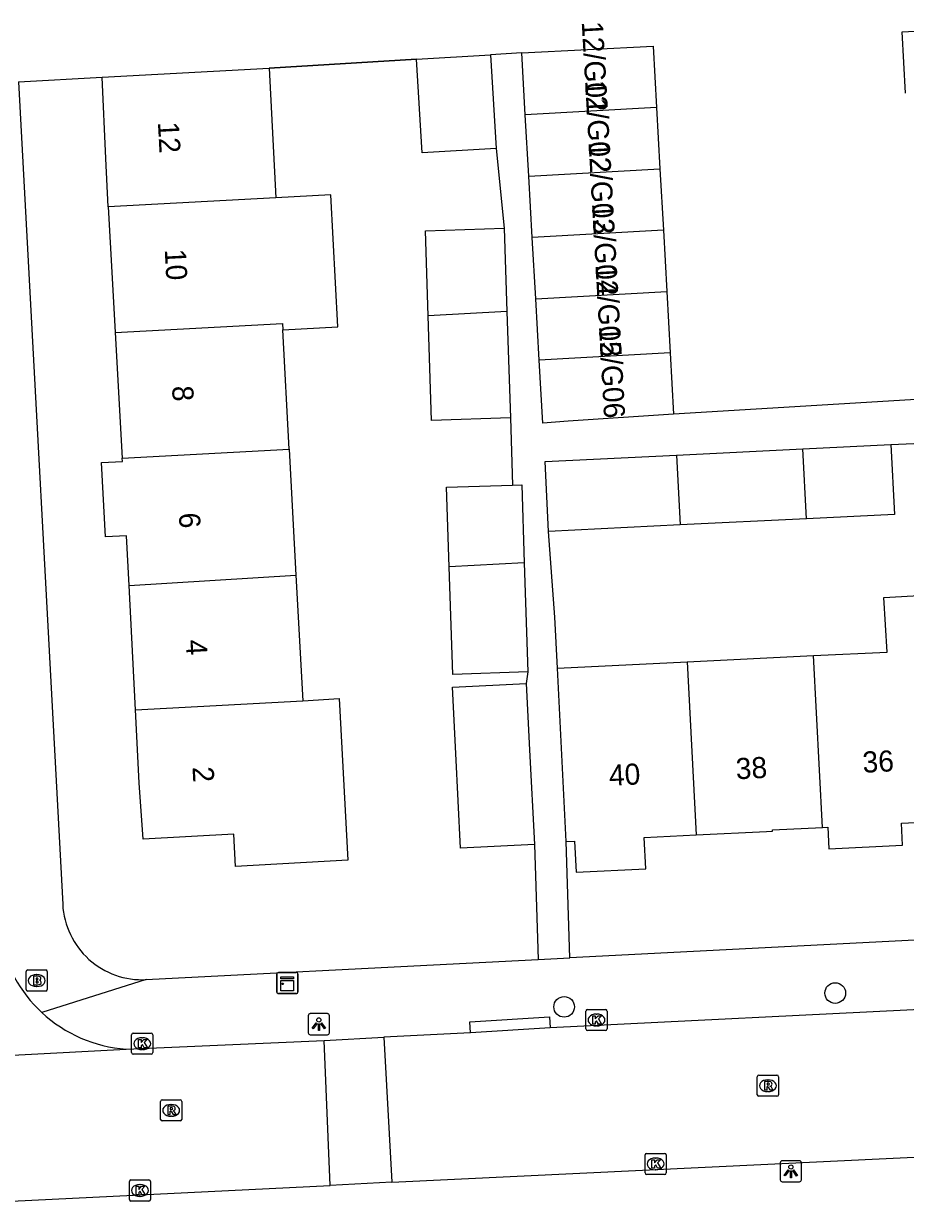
# Model space of a CAD drawing. Extents: x 161084 to 161928, y 385355 to 386522.
# Drawn here: x 161637.4 to 161679.2, y 386119.2 to 386175 of the extents above; entities that cross this region are included whole.
import ezdxf

# ---------------------------------------------------------------- set-up
doc = ezdxf.new("R2010")
doc.units = 0
for name, color, linetype in [('IMGEO_Boom', 7, 'Continuous'), ('IMGEO_Brandkraan', 7, 'Continuous'), ('IMGEO_Kast', 7, 'Continuous'), ('IMGEO_Kolk', 7, 'Continuous'), ('IMGEO_Lichtpunt', 7, 'Continuous'), ('IMGEO_Muur', 7, 'Continuous'), ('IMGEO_Pand', 7, 'Continuous'), ('IMGEO_Pand_nummerreeks', 7, 'Continuous'), ('IMGEO_Rijbaan_lokaal_open', 7, 'Continuous'), ('IMGEO_Rioolput', 7, 'Continuous'), ('IMGEO_Voetpad_open', 7, 'Continuous')]:
    doc.layers.add(name, color=color, linetype=linetype)

msp = doc.modelspace()

# ---------------------------------------------------------------- linework, layer by layer
at = {"layer": 'IMGEO_Boom'}
for centre in [(161675.869, 386129.096), (161663.035, 386128.442)]:
    msp.add_circle(centre, 0.489, dxfattribs=at)
at = {"layer": 'IMGEO_Brandkraan'}
for p, q in [((161637.565, 386129.264), (161637.565, 386130.116)), ((161637.64, 386130.19), (161638.492, 386130.19)), ((161638.053, 386129.97), (161638.078, 386129.97)), ((161638.566, 386130.116), (161638.566, 386129.264)), ((161638.076, 386129.41), (161638.051, 386129.41)), ((161638.492, 386129.19), (161637.64, 386129.19))]:
    msp.add_line(p, q, dxfattribs=at)
for points in [[(161637.565, 386129.264), (161637.565, 386130.116)], [(161637.64, 386130.19), (161638.492, 386130.19)], [(161637.913, 386129.89), (161637.913, 386129.49), (161638.126, 386129.49)], [(161638.144, 386129.89), (161637.913, 386129.89)], [(161638.566, 386130.116), (161638.566, 386129.264)], [(161638.092, 386129.809), (161638.038, 386129.809), (161638.038, 386129.733)], [(161638.038, 386129.733), (161638.091, 386129.733)], [(161638.1, 386129.657), (161638.038, 386129.657), (161638.038, 386129.576)], [(161638.038, 386129.576), (161638.1, 386129.576)], [(161638.492, 386129.19), (161637.64, 386129.19)]]:
    msp.add_lwpolyline(points, dxfattribs=at)
for centre, radius, start, end in [((161637.642, 386130.114), 0.0765, 91.552, 178.448), ((161637.642, 386130.114), 0.0765, 91.552, 178.448), ((161638.148, 386129.745), 0.145, 59.4692, 91.5367), ((161638.173, 386129.792), 0.0922, 285.5137, 58.1501), ((161638.49, 386130.114), 0.0765, 1.552, 88.448), ((161638.49, 386130.114), 0.0765, 1.552, 88.448), ((161638.093, 386129.771), 0.0379, 267.8285, 90.9355), ((161638.101, 386129.616), 0.0404, 269.8759, 90.5077), ((161638.132, 386129.741), 0.251, 268.6676, 293.5347), ((161638.178, 386129.6), 0.105, 301.3115, 78.989), ((161637.642, 386129.266), 0.0765, 181.552, 268.448), ((161637.642, 386129.266), 0.0765, 181.552, 268.448), ((161638.49, 386129.266), 0.0765, 271.552, 358.448), ((161638.49, 386129.266), 0.0765, 271.552, 358.448)]:
    msp.add_arc(centre, radius, start, end, dxfattribs=at)
for centre, major_axis, ratio, start_param, end_param in [((161638.052, 386129.69), (-0.387, 0.002), 0.722429, 4.712389, 7.853982), ((161638.077, 386129.69), (-0.39, 0.002), 0.717154, 1.570796, 4.712389)]:
    msp.add_ellipse(centre, major_axis=major_axis, ratio=ratio, start_param=start_param, end_param=end_param, dxfattribs=at)
at = {"layer": 'IMGEO_Kast'}
for p, q in [((161649.433, 386129.145), (161649.433, 386129.986)), ((161649.433, 386129.986), (161649.433, 386129.145)), ((161649.508, 386130.07), (161650.349, 386130.07)), ((161650.349, 386130.07), (161649.508, 386130.07)), ((161650.433, 386129.995), (161650.433, 386129.154)), ((161650.433, 386129.154), (161650.433, 386129.995)), ((161650.358, 386129.07), (161649.517, 386129.07)), ((161649.517, 386129.07), (161650.358, 386129.07))]:
    msp.add_line(p, q, dxfattribs=at)
for points in [[(161649.628, 386129.86), (161650.228, 386129.86), (161650.228, 386129.775), (161649.628, 386129.775), (161649.628, 386129.86)], [(161649.628, 386129.685), (161650.228, 386129.685), (161650.228, 386129.196), (161649.628, 386129.196), (161649.628, 386129.685)]]:
    msp.add_lwpolyline(points, dxfattribs=at)
msp.add_circle((161649.712, 386129.534), 0.0377, dxfattribs=at)
for centre, start, end in [((161649.511, 386129.992), 92.4484, 184.2845), ((161649.511, 386129.992), 92.4484, 184.2845), ((161650.355, 386129.992), 2.4484, 94.2845), ((161650.355, 386129.992), 2.4484, 94.2845), ((161649.511, 386129.148), 182.4484, 274.2845), ((161649.511, 386129.148), 182.4484, 274.2845), ((161650.355, 386129.148), 272.4484, 4.2845), ((161650.355, 386129.148), 272.4484, 4.2845)]:
    msp.add_arc(centre, 0.0779, start, end, dxfattribs=at)
at = {"layer": 'IMGEO_Kolk'}
for p, q in [((161664.067, 386127.395), (161664.067, 386128.247)), ((161664.142, 386128.321), (161664.994, 386128.321)), ((161665.068, 386128.247), (161665.068, 386127.395)), ((161664.555, 386128.101), (161664.58, 386128.101)), ((161642.56, 386126.274), (161642.56, 386127.126)), ((161642.635, 386127.2), (161643.487, 386127.2)), ((161643.561, 386127.126), (161643.561, 386126.274)), ((161664.994, 386127.321), (161664.142, 386127.321)), ((161664.578, 386127.541), (161664.553, 386127.541)), ((161643.048, 386126.98), (161643.073, 386126.98)), ((161643.487, 386126.2), (161642.635, 386126.2)), ((161643.071, 386126.42), (161643.046, 386126.42)), ((161666.941, 386121.504), (161667.793, 386121.504)), ((161666.866, 386120.578), (161666.866, 386121.43)), ((161667.354, 386121.284), (161667.379, 386121.284)), ((161667.867, 386121.43), (161667.867, 386120.578)), ((161667.793, 386120.504), (161666.941, 386120.504)), ((161667.377, 386120.724), (161667.352, 386120.724)), ((161642.453, 386119.321), (161642.453, 386120.173)), ((161642.528, 386120.247), (161643.38, 386120.247)), ((161642.941, 386120.027), (161642.966, 386120.027)), ((161643.454, 386120.173), (161643.454, 386119.321)), ((161642.964, 386119.467), (161642.939, 386119.467)), ((161643.38, 386119.247), (161642.528, 386119.247))]:
    msp.add_line(p, q, dxfattribs=at)
for points in [[(161664.067, 386127.395), (161664.067, 386128.247)], [(161664.142, 386128.321), (161664.994, 386128.321)], [(161665.068, 386128.247), (161665.068, 386127.395)], [(161664.388, 386128.021), (161664.511, 386128.021), (161664.511, 386127.87), (161664.641, 386128.021), (161664.805, 386128.021), (161664.659, 386127.87), (161664.812, 386127.621), (161664.66, 386127.621), (161664.575, 386127.785), (161664.511, 386127.718), (161664.511, 386127.621), (161664.388, 386127.621), (161664.388, 386128.021)], [(161642.56, 386126.274), (161642.56, 386127.126)], [(161642.635, 386127.2), (161643.487, 386127.2)], [(161643.561, 386127.126), (161643.561, 386126.274)], [(161664.994, 386127.321), (161664.142, 386127.321)], [(161642.881, 386126.9), (161643.004, 386126.9), (161643.004, 386126.749), (161643.134, 386126.9), (161643.298, 386126.9), (161643.152, 386126.749), (161643.305, 386126.5), (161643.153, 386126.5), (161643.068, 386126.664), (161643.004, 386126.597), (161643.004, 386126.5), (161642.881, 386126.5), (161642.881, 386126.9)], [(161643.487, 386126.2), (161642.635, 386126.2)], [(161666.941, 386121.504), (161667.793, 386121.504)], [(161666.866, 386120.578), (161666.866, 386121.43)], [(161667.187, 386121.204), (161667.31, 386121.204), (161667.31, 386121.053), (161667.44, 386121.204), (161667.604, 386121.204), (161667.458, 386121.053), (161667.611, 386120.804), (161667.459, 386120.804), (161667.374, 386120.968), (161667.31, 386120.901), (161667.31, 386120.804), (161667.187, 386120.804), (161667.187, 386121.204)], [(161667.867, 386121.43), (161667.867, 386120.578)], [(161667.793, 386120.504), (161666.941, 386120.504)], [(161642.453, 386119.321), (161642.453, 386120.173)], [(161642.528, 386120.247), (161643.38, 386120.247)], [(161642.774, 386119.947), (161642.897, 386119.947), (161642.897, 386119.796), (161643.027, 386119.947), (161643.191, 386119.947), (161643.045, 386119.796), (161643.198, 386119.547), (161643.046, 386119.547), (161642.961, 386119.711), (161642.897, 386119.644), (161642.897, 386119.547), (161642.774, 386119.547), (161642.774, 386119.947)], [(161643.454, 386120.173), (161643.454, 386119.321)], [(161643.38, 386119.247), (161642.528, 386119.247)]]:
    msp.add_lwpolyline(points, dxfattribs=at)
for centre, start, end in [((161664.144, 386128.245), 91.552, 178.448), ((161664.144, 386128.245), 91.552, 178.448), ((161664.992, 386128.245), 1.552, 88.448), ((161664.992, 386128.245), 1.552, 88.448), ((161642.637, 386127.124), 91.552, 178.448), ((161642.637, 386127.124), 91.552, 178.448), ((161643.485, 386127.124), 1.552, 88.448), ((161643.485, 386127.124), 1.552, 88.448), ((161664.144, 386127.397), 181.552, 268.448), ((161664.144, 386127.397), 181.552, 268.448), ((161664.992, 386127.397), 271.552, 358.448), ((161664.992, 386127.397), 271.552, 358.448), ((161642.637, 386126.276), 181.552, 268.448), ((161642.637, 386126.276), 181.552, 268.448), ((161643.485, 386126.276), 271.552, 358.448), ((161643.485, 386126.276), 271.552, 358.448), ((161666.943, 386121.428), 91.552, 178.448), ((161666.943, 386121.428), 91.552, 178.448), ((161667.791, 386121.428), 1.552, 88.448), ((161667.791, 386121.428), 1.552, 88.448), ((161666.943, 386120.58), 181.552, 268.448), ((161666.943, 386120.58), 181.552, 268.448), ((161667.791, 386120.58), 271.552, 358.448), ((161667.791, 386120.58), 271.552, 358.448), ((161642.53, 386120.171), 91.552, 178.448), ((161642.53, 386120.171), 91.552, 178.448), ((161643.378, 386120.171), 1.552, 88.448), ((161643.378, 386120.171), 1.552, 88.448), ((161642.53, 386119.323), 181.552, 268.448), ((161642.53, 386119.323), 181.552, 268.448), ((161643.378, 386119.323), 271.552, 358.448), ((161643.378, 386119.323), 271.552, 358.448)]:
    msp.add_arc(centre, 0.0765, start, end, dxfattribs=at)
for centre, major_axis, ratio, start_param, end_param in [((161664.554, 386127.821), (-0.387, 0.002), 0.722429, 4.712389, 7.853982), ((161664.579, 386127.821), (-0.39, 0.002), 0.717154, 1.570796, 4.712389), ((161643.047, 386126.7), (-0.387, 0.002), 0.722429, 4.712389, 7.853982), ((161643.072, 386126.7), (-0.39, 0.002), 0.717154, 1.570796, 4.712389), ((161667.353, 386121.004), (-0.387, 0.002), 0.722429, 4.712389, 7.853982), ((161667.378, 386121.004), (-0.39, 0.002), 0.717154, 1.570796, 4.712389), ((161642.94, 386119.747), (-0.387, 0.002), 0.722429, 4.712389, 7.853982), ((161642.965, 386119.747), (-0.39, 0.002), 0.717154, 1.570796, 4.712389)]:
    msp.add_ellipse(centre, major_axis=major_axis, ratio=ratio, start_param=start_param, end_param=end_param, dxfattribs=at)
at = {"layer": 'IMGEO_Lichtpunt'}
for p, q in [((161650.924, 386128.026), (161650.924, 386127.219)), ((161650.924, 386128.026), (161650.924, 386127.219)), ((161651.826, 386128.121), (161651.018, 386128.121)), ((161651.826, 386128.121), (161651.018, 386128.121)), ((161651.92, 386127.219), (161651.92, 386128.026)), ((161651.92, 386127.219), (161651.92, 386128.026)), ((161651.018, 386127.125), (161651.826, 386127.125)), ((161651.018, 386127.125), (161651.826, 386127.125)), ((161673.27, 386121.059), (161673.27, 386120.252)), ((161673.27, 386121.059), (161673.27, 386120.252)), ((161674.172, 386121.154), (161673.364, 386121.154)), ((161674.172, 386121.154), (161673.364, 386121.154)), ((161674.266, 386120.252), (161674.266, 386121.059)), ((161674.266, 386120.252), (161674.266, 386121.059)), ((161673.364, 386120.158), (161674.172, 386120.158)), ((161673.364, 386120.158), (161674.172, 386120.158))]:
    msp.add_line(p, q, dxfattribs=at)
for points in [[(161651.298, 386127.69), (161651.337, 386127.662), (161651.149, 386127.4), (161651.111, 386127.427), (161651.298, 386127.69)], [(161651.4, 386127.642), (161651.447, 386127.642), (161651.447, 386127.32), (161651.4, 386127.32), (161651.4, 386127.642)], [(161651.51, 386127.662), (161651.548, 386127.689), (161651.735, 386127.427), (161651.696, 386127.399), (161651.51, 386127.662)], [(161673.644, 386120.723), (161673.683, 386120.695), (161673.495, 386120.433), (161673.457, 386120.46), (161673.644, 386120.723)], [(161673.746, 386120.675), (161673.793, 386120.675), (161673.793, 386120.353), (161673.746, 386120.353), (161673.746, 386120.675)], [(161673.856, 386120.695), (161673.894, 386120.722), (161674.081, 386120.46), (161674.042, 386120.432), (161673.856, 386120.695)]]:
    msp.add_lwpolyline(points, dxfattribs=at)
for centre in [(161651.423, 386127.824), (161673.769, 386120.857)]:
    msp.add_circle(centre, 0.0994, dxfattribs=at)
for centre, start, end in [((161651.018, 386128.026), 90, 180), ((161651.018, 386128.026), 90, 180), ((161651.826, 386128.026), 0, 90), ((161651.826, 386128.026), 0, 90), ((161651.018, 386127.219), 180, 270), ((161651.018, 386127.219), 180, 270), ((161651.826, 386127.219), 270, 0), ((161651.826, 386127.219), 270, 360), ((161673.364, 386121.059), 90, 180), ((161673.364, 386121.059), 90, 180), ((161674.172, 386121.059), 0, 90), ((161674.172, 386121.059), 0, 90), ((161673.364, 386120.252), 180, 270), ((161673.364, 386120.252), 180, 270), ((161674.172, 386120.252), 270, 0), ((161674.172, 386120.252), 270, 360)]:
    msp.add_arc(centre, 0.0946, start, end, dxfattribs=at)
at = {"layer": 'IMGEO_Muur'}
for points in [[(161656.052, 386173.323), (161649.064, 386172.9)], [(161643.552, 386129.748), (161658.405, 386130.509)]]:
    msp.add_lwpolyline(points, dxfattribs=at)
at = {"layer": 'IMGEO_Pand'}
for points in [[(161679.198, 386171.718), (161679.045, 386174.616), (161684.991, 386174.93)], [(161661.03, 386173.623), (161667.247, 386173.935), (161667.409, 386171.03)], [(161656.052, 386173.323), (161659.545, 386173.534)], [(161659.545, 386173.534), (161659.814, 386169.093)], [(161661.196, 386170.685), (161661.03, 386173.623)], [(161641.164, 386172.469), (161649.064, 386172.9)], [(161649.064, 386172.9), (161649.391, 386166.76)], [(161659.814, 386169.093), (161656.321, 386168.882), (161656.052, 386173.323)], [(161641.456, 386166.335), (161641.332, 386168.614), (161641.164, 386172.469)], [(161667.409, 386171.03), (161661.196, 386170.685)], [(161661.36, 386167.78), (161661.196, 386170.685)], [(161667.409, 386171.03), (161667.57, 386168.126)], [(161661.36, 386167.78), (161667.57, 386168.126)], [(161661.524, 386164.875), (161661.36, 386167.78)], [(161667.57, 386168.126), (161667.732, 386165.221)], [(161649.391, 386166.76), (161641.456, 386166.335)], [(161649.723, 386160.504), (161652.319, 386160.643), (161651.987, 386166.899), (161649.391, 386166.76)], [(161641.456, 386166.335), (161641.641, 386162.951), (161641.787, 386160.38)], [(161656.597, 386161.173), (161656.467, 386165.197), (161660.2, 386165.318)], [(161660.2, 386165.318), (161660.328, 386161.373)], [(161667.732, 386165.221), (161661.524, 386164.875)], [(161667.732, 386165.221), (161667.894, 386162.316)], [(161661.688, 386161.971), (161661.524, 386164.875)], [(161661.688, 386161.971), (161667.894, 386162.316)], [(161667.894, 386162.316), (161668.055, 386159.412)], [(161661.851, 386159.066), (161661.688, 386161.971)], [(161660.328, 386161.373), (161656.597, 386161.173)], [(161660.491, 386156.338), (161656.757, 386156.217), (161656.597, 386161.173)], [(161660.328, 386161.373), (161660.491, 386156.338)], [(161641.787, 386160.38), (161649.707, 386160.804), (161649.723, 386160.504)], [(161641.787, 386160.38), (161642.119, 386154.424)], [(161650.024, 386154.848), (161649.723, 386160.504)], [(161668.055, 386159.412), (161661.851, 386159.066)], [(161668.055, 386159.412), (161668.217, 386156.507)], [(161668.217, 386156.507), (161663.229, 386156.175), (161662.019, 386156.094), (161661.851, 386159.066)], [(161674.332, 386154.867), (161678.508, 386155.073)], [(161678.508, 386155.073), (161678.672, 386151.767), (161674.503, 386151.561)], [(161642.441, 386148.392), (161642.318, 386150.758), (161641.32, 386150.704), (161641.129, 386154.219), (161642.127, 386154.273), (161642.119, 386154.424)], [(161642.119, 386154.424), (161650.024, 386154.848)], [(161650.024, 386154.848), (161650.341, 386148.891)], [(161662.302, 386150.958), (161662.139, 386154.264), (161668.352, 386154.571)], [(161668.352, 386154.571), (161674.332, 386154.867)], [(161668.352, 386154.571), (161668.523, 386151.266)], [(161674.503, 386151.561), (161674.332, 386154.867)], [(161657.595, 386149.28), (161657.473, 386153.052), (161660.593, 386153.153)], [(161660.593, 386153.153), (161661.032, 386153.167), (161661.151, 386149.47)], [(161668.523, 386151.266), (161662.302, 386150.958)], [(161674.503, 386151.561), (161668.523, 386151.266)], [(161661.151, 386149.47), (161657.595, 386149.28)], [(161661.151, 386149.47), (161661.318, 386144.303)], [(161642.441, 386148.392), (161650.341, 386148.891)], [(161650.341, 386148.891), (161650.658, 386142.934)], [(161661.318, 386144.303), (161657.76, 386144.188), (161657.595, 386149.28)], [(161642.747, 386142.51), (161642.441, 386148.392)], [(161674.839, 386145.077), (161678.321, 386145.249), (161678.166, 386147.824), (161680.663, 386147.973), (161680.819, 386145.373)], [(161668.859, 386144.78), (161674.839, 386145.077)], [(161675.26, 386136.942), (161674.839, 386145.077)], [(161662.722, 386144.476), (161668.859, 386144.78)], [(161663.131, 386136.277), (161662.722, 386144.476)], [(161668.859, 386144.78), (161669.284, 386136.584)], [(161661.626, 386136.125), (161658.133, 386135.951), (161657.909, 386140.436), (161657.752, 386143.582), (161661.245, 386143.756)], [(161661.245, 386143.756), (161661.402, 386140.61), (161661.626, 386136.125)], [(161650.658, 386142.934), (161652.379, 386143.048), (161652.799, 386135.389), (161647.477, 386135.097), (161647.393, 386136.614), (161643.099, 386136.379), (161642.916, 386139.058), (161642.747, 386142.51)], [(161642.747, 386142.51), (161650.658, 386142.934)], [(161675.26, 386136.942), (161675.513, 386136.955), (161675.567, 386135.92), (161679.062, 386136.1), (161679.008, 386137.141), (161681.305, 386137.256)], [(161663.131, 386136.277), (161663.531, 386136.297), (161663.604, 386134.819), (161666.9, 386134.983), (161666.826, 386136.462), (161669.284, 386136.584)], [(161669.284, 386136.584), (161672.614, 386136.751), (161672.903, 386136.765), (161672.9, 386136.824), (161675.26, 386136.942)]]:
    msp.add_lwpolyline(points, dxfattribs=at)
at = {"layer": 'IMGEO_Rijbaan_lokaal_open'}
for points in [[(161661.03, 386173.623), (161659.545, 386173.534)], [(161649.064, 386172.9), (161656.052, 386173.323)], [(161637.206, 386172.247), (161641.164, 386172.469)], [(161679.961, 386157.231), (161668.217, 386156.507)], [(161717.807, 386130.203), (161662.373, 386127.451)], [(161658.596, 386127.212), (161654.499, 386127.011)], [(161662.373, 386127.451), (161658.596, 386127.212)], [(161642.297, 386126.439), (161651.678, 386126.857)], [(161651.678, 386126.857), (161654.499, 386127.011)], [(161651.958, 386119.976), (161651.678, 386126.857)], [(161654.499, 386127.011), (161654.882, 386120.145)], [(161622.861, 386125.42), (161642.297, 386126.439)], [(161654.882, 386120.145), (161690.475, 386121.849)], [(161621.772, 386118.493), (161651.958, 386119.976)], [(161654.882, 386120.145), (161651.958, 386119.976)]]:
    msp.add_lwpolyline(points, dxfattribs=at)
for centre, radius, start, end in [((161642.773, 386132.979), 6.558, 190.0737, 227.1275), ((161642.771, 386132.977), 6.555, 227.1254, 265.8543)]:
    msp.add_arc(centre, radius, start, end, dxfattribs=at)
at = {"layer": 'IMGEO_Rioolput'}
for p, q in [((161672.181, 386124.281), (161672.181, 386125.133)), ((161672.256, 386125.207), (161673.108, 386125.207)), ((161672.669, 386124.987), (161672.694, 386124.987)), ((161673.182, 386125.133), (161673.182, 386124.281)), ((161672.692, 386124.427), (161672.667, 386124.427)), ((161643.931, 386123.113), (161643.931, 386123.965)), ((161644.006, 386124.039), (161644.858, 386124.039)), ((161644.419, 386123.819), (161644.444, 386123.819)), ((161644.932, 386123.965), (161644.932, 386123.113)), ((161673.108, 386124.207), (161672.256, 386124.207)), ((161644.442, 386123.259), (161644.417, 386123.259)), ((161644.858, 386123.039), (161644.006, 386123.039))]:
    msp.add_line(p, q, dxfattribs=at)
for points in [[(161672.181, 386124.281), (161672.181, 386125.133)], [(161672.256, 386125.207), (161673.108, 386125.207)], [(161672.77, 386124.905), (161672.518, 386124.907), (161672.518, 386124.507)], [(161672.696, 386124.826), (161672.642, 386124.826), (161672.642, 386124.745)], [(161673.182, 386125.133), (161673.182, 386124.281)], [(161672.518, 386124.507), (161672.642, 386124.507), (161672.642, 386124.669), (161672.653, 386124.669)], [(161672.642, 386124.745), (161672.694, 386124.745)], [(161672.7, 386124.64), (161672.771, 386124.507), (161672.911, 386124.507), (161672.846, 386124.633)], [(161643.931, 386123.113), (161643.931, 386123.965)], [(161644.006, 386124.039), (161644.858, 386124.039)], [(161644.52, 386123.737), (161644.268, 386123.739), (161644.268, 386123.339)], [(161644.932, 386123.965), (161644.932, 386123.113)], [(161673.108, 386124.207), (161672.256, 386124.207)], [(161644.268, 386123.339), (161644.392, 386123.339), (161644.392, 386123.501), (161644.403, 386123.501)], [(161644.446, 386123.658), (161644.392, 386123.658), (161644.392, 386123.577)], [(161644.392, 386123.577), (161644.444, 386123.577)], [(161644.45, 386123.472), (161644.521, 386123.339), (161644.661, 386123.339), (161644.596, 386123.465)], [(161644.858, 386123.039), (161644.006, 386123.039)]]:
    msp.add_lwpolyline(points, dxfattribs=at)
for centre, radius, start, end in [((161672.258, 386125.131), 0.0765, 91.552, 178.448), ((161672.258, 386125.131), 0.0765, 91.552, 178.448), ((161672.702, 386124.73), 0.0964, 77.0061, 93.1865), ((161672.769, 386124.795), 0.109, 350.3612, 89.416), ((161673.106, 386125.131), 0.0765, 1.552, 88.448), ((161673.106, 386125.131), 0.0765, 1.552, 88.448), ((161672.258, 386124.283), 0.0765, 181.552, 268.448), ((161672.258, 386124.283), 0.0765, 181.552, 268.448), ((161672.652, 386124.616), 0.0533, 26.0293, 88.6989), ((161672.678, 386124.934), 0.19, 274.7715, 282.9687), ((161672.716, 386124.787), 0.0378, 276.6634, 79.6772), ((161672.767, 386124.795), 0.112, 277.5842, 350.9817), ((161672.751, 386124.58), 0.108, 29.5134, 73.7905), ((161673.106, 386124.283), 0.0765, 271.552, 358.448), ((161673.106, 386124.283), 0.0765, 271.552, 358.448), ((161644.008, 386123.963), 0.0765, 91.552, 178.448), ((161644.008, 386123.963), 0.0765, 91.552, 178.448), ((161644.519, 386123.627), 0.109, 350.3612, 89.416), ((161644.856, 386123.963), 0.0765, 1.552, 88.448), ((161644.856, 386123.963), 0.0765, 1.552, 88.448), ((161644.402, 386123.448), 0.0533, 26.0293, 88.6989), ((161644.428, 386123.766), 0.19, 274.7715, 282.9687), ((161644.452, 386123.562), 0.0964, 77.0061, 93.1865), ((161644.466, 386123.619), 0.0378, 276.6634, 79.6772), ((161644.517, 386123.627), 0.112, 277.5842, 350.9817), ((161644.501, 386123.412), 0.108, 29.5134, 73.7905), ((161644.008, 386123.115), 0.0765, 181.552, 268.448), ((161644.008, 386123.115), 0.0765, 181.552, 268.448), ((161644.856, 386123.115), 0.0765, 271.552, 358.448), ((161644.856, 386123.115), 0.0765, 271.552, 358.448)]:
    msp.add_arc(centre, radius, start, end, dxfattribs=at)
for centre, major_axis, ratio, start_param, end_param in [((161672.668, 386124.707), (-0.387, 0.002), 0.722429, 4.712389, 7.853982), ((161672.693, 386124.707), (-0.39, 0.002), 0.717154, 1.570796, 4.712389), ((161644.418, 386123.539), (-0.387, 0.002), 0.722429, 4.712389, 7.853982), ((161644.443, 386123.539), (-0.39, 0.002), 0.717154, 1.570796, 4.712389)]:
    msp.add_ellipse(centre, major_axis=major_axis, ratio=ratio, start_param=start_param, end_param=end_param, dxfattribs=at)
at = {"layer": 'IMGEO_Voetpad_open'}
for points in [[(161637.206, 386172.247), (161639.296, 386133.291)], [(161659.814, 386169.093), (161660.2, 386165.318)], [(161660.491, 386156.338), (161660.593, 386153.153)], [(161678.508, 386155.073), (161681.757, 386155.223)], [(161662.722, 386144.476), (161662.601, 386146.905), (161662.302, 386150.958)], [(161661.318, 386144.303), (161661.245, 386143.756)], [(161661.626, 386136.125), (161661.803, 386130.683)], [(161663.31, 386130.76), (161663.131, 386136.277)], [(161747.425, 386135.068), (161663.31, 386130.76)], [(161643.251, 386129.733), (161643.552, 386129.748), (161658.405, 386130.509), (161661.803, 386130.683)], [(161661.803, 386130.683), (161663.31, 386130.76)], [(161643.251, 386129.733), (161638.311, 386128.173)], [(161658.596, 386127.212), (161658.569, 386127.733), (161662.346, 386127.978), (161662.373, 386127.451)]]:
    msp.add_lwpolyline(points, dxfattribs=at)
msp.add_arc((161643.052, 386133.489), 3.761, 183.0126, 273.037, dxfattribs=at)

# ---------------------------------------------------------------- texts
at = {"layer": 'IMGEO_Pand_nummerreeks'}
for s, rotation, p in [('12/G01', 273.2397, (161663.866, 386175.093)), ('12/G02', 273.2397, (161664.024, 386172.303)), ('12', 273.069, (161643.802, 386170.334)), ('12/G03', 273.2397, (161664.189, 386169.39)), ('12/G04', 273.2397, (161664.354, 386166.484)), ('10', 273.0708, (161644.125, 386164.313)), ('12/G05', 273.2397, (161664.518, 386163.577)), ('12/G06', 273.2397, (161664.683, 386160.671)), ('8', 273.0708, (161644.472, 386157.837)), ('6', 273.069, (161644.795, 386151.826)), ('4', 273.069, (161645.117, 386145.811)), ('36', 2.9585, (161677.185, 386139.527)), ('40', 2.9565, (161665.18, 386138.906)), ('38', 2.9565, (161671.184, 386139.217)), ('2', 273.069, (161645.44, 386139.798))]:
    msp.add_text(s, height=1, rotation=rotation, dxfattribs=at).set_placement(p)

doc.saveas('drawing.dxf')
